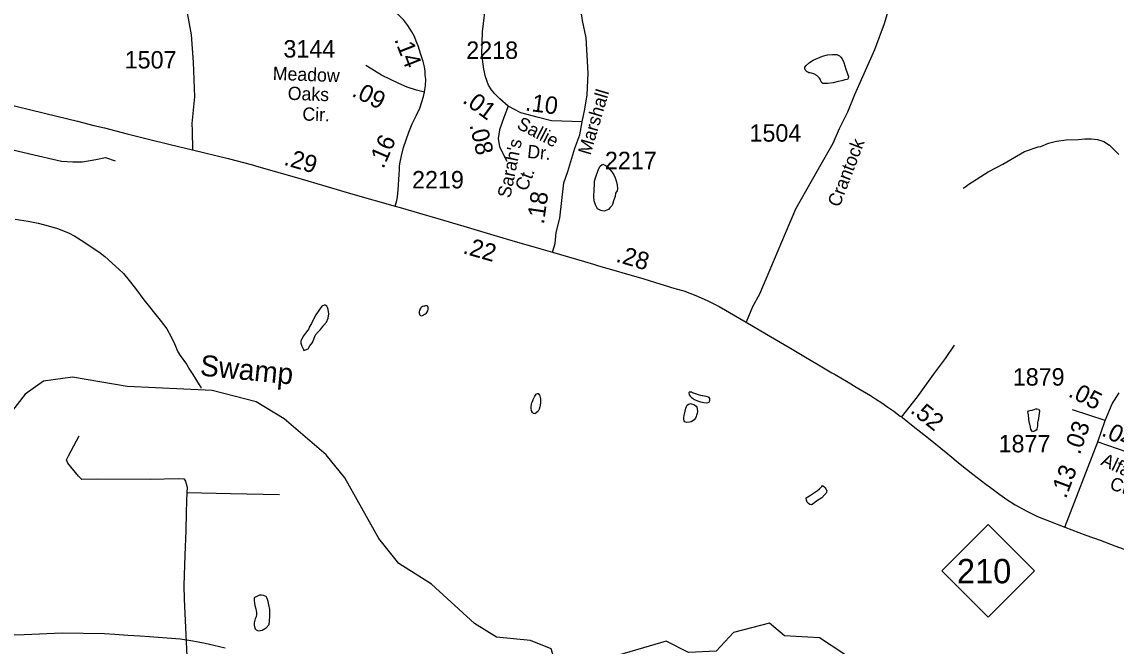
# Model space of a CAD drawing. Extents: x 2082433 to 2279600, y 546599 to 755198.
# Drawn here: x 2151340 to 2159193, y 638629 to 643108 of the extents above; entities that cross this region are included whole.
import ezdxf

# ---------------------------------------------------------------- set-up
doc = ezdxf.new("R2010")
doc.units = 0
for name, color, linetype in [('Exist Boundary Political Fire Districts', 7, 'Continuous'), ('Exist Hydrographic Creek Single Shore', 7, 'Continuous'), ('Exist Hydrographic Creek Single Shore Label', 7, 'Continuous'), ('Exist Hydrographic Misc Water Feature', 7, 'Continuous'), ('Exist Road Non-System Type 51', 7, 'Continuous'), ('Exist Road Primary NC Attributed', 7, 'Continuous'), ('Exist Road Primary NC Service Mileage Hundredths English Label', 7, 'Continuous'), ('Exist Road Primary NC Shield CELL', 7, 'Continuous'), ('Exist Road Primary NC Shield Number Label', 7, 'Continuous'), ('Exist Road Secondary Mileage Hundredths English Label', 7, 'Continuous'), ('Exist Road Secondary Type 51 Attributed', 7, 'Continuous'), ('Exist Road Secondary Type 51 Label', 7, 'Continuous'), ('Exist Road Secondary Type 51 Number Label', 7, 'Continuous')]:
    doc.layers.add(name, color=color, linetype=linetype)

msp = doc.modelspace()

# ---------------------------------------------------------------- linework, layer by layer
at = {"layer": 'Exist Boundary Political Fire Districts'}
msp.add_lwpolyline([(2152799.6, 638613.2), (2152716.7, 638632.7), (2152654.8, 638647.2), (2152592.7, 638659.7), (2152567.7, 638663.7), (2152537.7, 638669), (2152475.8, 638677.8), (2152256.4, 638695.1), (2152186.1, 638700.6), (2152100.8, 638705.3), (2152007.3, 638712.6), (2151932, 638717.5), (2151627.9, 638720.5), (2151356.2, 638710.7), (2150848.7, 638692.4), (2150733.7, 638689.6), (2150680.2, 638691.2), (2150620.3, 638695.5), (2150559.2, 638704.7), (2150513, 638716), (2150482.9, 638419.1)], dxfattribs=at)
at = {"layer": 'Exist Hydrographic Creek Single Shore'}
for points in [[(2158096.1, 641914.9), (2158105.9, 641921.1), (2158136.1, 641943.3), (2158187.5, 641977.3), (2158221.6, 641999.8), (2158275.3, 642031.8), (2158335.2, 642062.1), (2158378.8, 642086.7), (2158534.1, 642177.2), (2158634.3, 642211.9), (2158652, 642214.1), (2158708, 642238.5), (2158765.6, 642252.5), (2158833.6, 642260.9), (2158921.6, 642263.4), (2158967.3, 642267.8), (2159015.5, 642268.2), (2159059.6, 642264.4), (2159103.5, 642250.5), (2159143.9, 642222.9), (2159184.1, 642185.2), (2159212.2, 642155.4)], [(2151291.4, 641692.6), (2151383.7, 641679.1), (2151457.5, 641663.4), (2151537.7, 641642), (2151595.5, 641624.3), (2151673.8, 641594.6), (2151720.2, 641571), (2151784.2, 641529.3), (2151844.2, 641489.8), (2151892.6, 641458.1), (2151934.5, 641424.2), (2152037.2, 641330.8), (2152069.4, 641302.8), (2152109.8, 641251.3), (2152154.1, 641195.5), (2152214.4, 641113.8), (2152254.6, 641062.3), (2152291.1, 641018.2), (2152333.3, 640968.5), (2152379.4, 640905.1), (2152410, 640847), (2152438.1, 640793.2), (2152458.4, 640741.5), (2152475, 640713.4), (2152520.7, 640651.8), (2152543.3, 640613.9), (2152567.7, 640578.1), (2152612, 640502.5), (2152624.1, 640486.5), (2152624.1, 640480.4)], [(2155156, 638553.3), (2155139, 638609.4), (2154988.9, 638668.2), (2154746.9, 638692.8), (2154588, 638791.2), (2154279, 639072.9), (2154045, 639222.1), (2153901.9, 639402), (2153657.9, 639836.8), (2153524, 640000.2), (2153222, 640259), (2153022, 640381.1), (2152705, 640463), (2152096, 640491.7), (2151704, 640558.7), (2151496, 640530.2), (2151364, 640437.8), (2151247.9, 640289.2)], [(2158824.2, 637392.7), (2158694, 637497.3), (2158293.1, 637685.9), (2157760, 637824.7), (2157692.9, 637875.3), (2157650.1, 638007.3), (2157542, 638101.4), (2157491, 638200.8), (2157481.9, 638299.4), (2157381.1, 638449), (2157239, 638573.3), (2157063, 638688.4), (2156813.1, 638703.3), (2156704, 638794.1), (2156447, 638727.2), (2156322, 638591.9), (2156123, 638582.8), (2155963.9, 638664.8), (2155540.1, 638538.9), (2155156, 638553.3)]]:
    msp.add_lwpolyline(points, dxfattribs=at)
at = {"layer": 'Exist Hydrographic Misc Water Feature'}
for points in [[(2157197.7, 642679.8), (2157162.1, 642671.4), (2157122.3, 642665.2), (2157100.1, 642664.9), (2157088.2, 642667.1), (2157076.1, 642679.1), (2157067.5, 642697), (2157063.8, 642704.9), (2157054, 642714.9), (2157045.8, 642724.6), (2157024.1, 642736.4), (2157007.3, 642740.6), (2156995.8, 642742.4), (2156987.6, 642742.4), (2156979.4, 642746.4), (2156971.4, 642752.5), (2156967.5, 642756.4), (2156961.5, 642764.2), (2156957.6, 642776.1), (2156959.3, 642784.4), (2156967.3, 642796.1), (2156991.5, 642816.4), (2157019.1, 642834.5), (2157085.2, 642861), (2157120.8, 642871), (2157156.9, 642875.3), (2157188.7, 642873.3), (2157206.6, 642865.4), (2157216.8, 642855.7), (2157227.3, 642843.6), (2157239.2, 642815.8), (2157253.7, 642767.8), (2157261.7, 642741.9), (2157267.5, 642728), (2157271.8, 642716), (2157269.9, 642704.1), (2157263.8, 642695.7), (2157245.7, 642692), (2157224, 642685.9), (2157197.7, 642679.8)], [(2155597.3, 641854.6), (2155585.2, 641824.9), (2155579.5, 641798.6), (2155573.5, 641788.5), (2155559.6, 641772.8), (2155549.7, 641762.5), (2155537.6, 641756.6), (2155519.6, 641750.4), (2155495.6, 641754.5), (2155471.6, 641766.2), (2155455.4, 641796.2), (2155447.2, 641823.8), (2155443.3, 641854), (2155447.2, 641902.1), (2155449.1, 641944), (2155448.4, 641966), (2155458.1, 641996.2), (2155472, 642036.3), (2155480, 642056.1), (2155489.9, 642072.1), (2155503.8, 642084.2), (2155509.8, 642086.1), (2155532.3, 642076.2), (2155548.3, 642062.5), (2155562.2, 642046.6), (2155574.3, 642032.5), (2155588.1, 642010.6), (2155598.5, 641988.8), (2155604.5, 641966.8), (2155612.7, 641936.7), (2155614.7, 641912.9), (2155611.3, 641896.8), (2155601, 641878.8), (2155597.3, 641854.6)], [(2153399.4, 640906.6), (2153391.4, 640894.8), (2153375.6, 640874.5), (2153361.2, 640854.4), (2153345.4, 640828.4), (2153341.5, 640818.4), (2153341.9, 640812.3), (2153341.9, 640802.6), (2153346, 640788.6), (2153348.1, 640780.5), (2153355.9, 640766.4), (2153359.8, 640756.5), (2153364.3, 640750.5), (2153394, 640762.6), (2153405.9, 640782.8), (2153426, 640806.9), (2153447.5, 640862.8), (2153465, 640882.9), (2153481.4, 640899.1), (2153493.5, 640913.1), (2153507, 640931.3), (2153525.3, 640953.3), (2153538.8, 640981.3), (2153542.5, 641013.6), (2153538.6, 641043.4), (2153532.2, 641059.3), (2153528.3, 641069.2), (2153516.2, 641075.1), (2153510.3, 641075.2), (2153492.2, 641067.3), (2153474.6, 641044.9), (2153448.8, 641005), (2153430.7, 640970.8), (2153417.2, 640942.9), (2153401.4, 640916.5), (2153399.4, 640906.6)], [(2154244.2, 641023.5), (2154238.2, 641015.4), (2154236.2, 641011.3), (2154228.8, 641007.5), (2154222.4, 641003.2), (2154212.6, 640999.4), (2154206.6, 640997.1), (2154202.8, 640999.3), (2154196.4, 641005.1), (2154194.6, 641011.1), (2154192.5, 641017.1), (2154190.2, 641021.1), (2154192.1, 641025.2), (2154196.2, 641039.2), (2154202.3, 641051.3), (2154204.2, 641059.1), (2154208.3, 641063.4), (2154214, 641067.3), (2154224.1, 641071.5), (2154232.1, 641071.5), (2154238, 641073.4), (2154241.7, 641073.3), (2154248.3, 641073.6), (2154251.8, 641069.3), (2154254, 641061.7), (2154254.2, 641053.6), (2154252.2, 641043.4), (2154250.3, 641035.5), (2154244.2, 641023.5)], [(2154999.6, 640373.9), (2155003.9, 640383.8), (2155009.6, 640397.9), (2155015.8, 640412), (2155021.7, 640422.1), (2155029.5, 640436.3), (2155039, 640442.1), (2155045.3, 640442), (2155053.5, 640430.2), (2155057.4, 640422.3), (2155061.7, 640402.2), (2155061.7, 640372.2), (2155058, 640346.4), (2155051.9, 640328.2), (2155044.1, 640314.4), (2155029.7, 640302), (2155020.3, 640296.1), (2155012.5, 640298.1), (2155003.7, 640303.9), (2154997.9, 640317.8), (2154994, 640335.8), (2154994, 640345.9), (2154997.9, 640364), (2154999.6, 640373.9)], [(2156212.9, 640426.9), (2156194.8, 640430.8), (2156166.7, 640440.8), (2156153, 640446.5), (2156145, 640450.5), (2156135, 640450.4), (2156129, 640450.5), (2156127, 640446.3), (2156128.8, 640432.3), (2156135, 640422.5), (2156145.2, 640412.4), (2156166.9, 640398.5), (2156189.1, 640388.7), (2156209, 640382.8), (2156233.2, 640376.8), (2156251.2, 640375.2), (2156263.3, 640377.1), (2156271.3, 640379.1), (2156273.4, 640383.3), (2156275.2, 640387), (2156277.1, 640393.2), (2156276.9, 640405), (2156273.2, 640412.9), (2156267, 640415), (2156251.2, 640421.1), (2156227, 640424.7), (2156221.1, 640424.8), (2156212.9, 640426.9)], [(2156174.1, 640264.8), (2156163.9, 640252.6), (2156154.2, 640244.7), (2156143.8, 640238.6), (2156130.2, 640236.2), (2156110.4, 640234.3), (2156098.3, 640238.2), (2156091.9, 640246.1), (2156090.3, 640256.1), (2156090.1, 640270.3), (2156091.9, 640284.2), (2156099.9, 640314.2), (2156105.2, 640336.5), (2156109.3, 640348.4), (2156115.3, 640358.5), (2156123.5, 640364.2), (2156133.5, 640368.3), (2156139.1, 640368.7), (2156153.2, 640364.5), (2156167.6, 640360.7), (2156179.5, 640350.8), (2156183.6, 640342.5), (2156185.6, 640330.9), (2156187.7, 640312.7), (2156185.8, 640296.8), (2156181.7, 640284.8), (2156177.8, 640276.9), (2156174.1, 640264.8)], [(2158629.2, 640234.7), (2158629, 640226.6), (2158627.6, 640204.6), (2158625.7, 640198.7), (2158623.3, 640186.5), (2158617.7, 640178.5), (2158607.5, 640170.3), (2158593.5, 640166.3), (2158587.8, 640172.5), (2158581.6, 640186.4), (2158577.5, 640200.4), (2158569.3, 640240.2), (2158567.3, 640258.3), (2158562.8, 640288.2), (2158560.9, 640300.2), (2158558.9, 640310.2), (2158562.8, 640316.1), (2158572.8, 640320.3), (2158589, 640322.3), (2158605, 640326.4), (2158616.7, 640330.3), (2158626.8, 640330.4), (2158634.5, 640328.4), (2158639.1, 640324.5), (2158642.7, 640316.7), (2158641.1, 640296.6), (2158637.2, 640282.6), (2158635.2, 640262.6), (2158631.5, 640240.5), (2158629.2, 640234.7)], [(2157034.5, 639735.6), (2157050.3, 639745.8), (2157064.7, 639757.9), (2157080.5, 639774.1), (2157086.2, 639782.2), (2157094.6, 639774), (2157104.4, 639764), (2157108.5, 639758.1), (2157114.5, 639748.3), (2157116.5, 639742.4), (2157114.7, 639734.1), (2157110.8, 639726.2), (2157100.8, 639714.3), (2157080.9, 639693.8), (2157061, 639679.8), (2157042.9, 639667.9), (2157017.3, 639649.9), (2157005.4, 639641.5), (2156994.9, 639645.5), (2156985.3, 639651.5), (2156975.1, 639661.5), (2156971, 639675.5), (2156969.1, 639689.2), (2156968.9, 639693.3), (2156992.5, 639707.5), (2157034.5, 639735.6)], [(2153118.4, 638892.1), (2153112.7, 638925.8), (2153106.3, 638949.8), (2153100.4, 638969.8), (2153092, 638983.7), (2153086.5, 638987.8), (2153074.4, 638991.6), (2153060.2, 638993.3), (2153046.1, 638993.5), (2153026, 638985.1), (2153010.2, 638977), (2153006.3, 638971.1), (2153006.5, 638955.2), (2153008.7, 638937.1), (2153012.4, 638919.4), (2153018.8, 638895.4), (2153020.6, 638881.3), (2153022.9, 638869.2), (2153023.1, 638857.4), (2153020.8, 638839.1), (2153015.1, 638825.4), (2153009.1, 638805.2), (2153007.1, 638795.3), (2153007.5, 638779.1), (2153009.4, 638767.4), (2153013.2, 638753.4), (2153021.9, 638745.3), (2153029.7, 638741.2), (2153039.9, 638739.3), (2153063.7, 638743.8), (2153093.4, 638759.6), (2153113.5, 638783.7), (2153117.2, 638809.9), (2153118.8, 638843.7), (2153119.1, 638869.7), (2153118.6, 638888), (2153118.4, 638892.1)]]:
    msp.add_lwpolyline(points, dxfattribs=at)
at = {"layer": 'Exist Road Non-System Type 51'}
for points in [[(2154829.1, 642503.1), (2154769, 642555.2), (2154734.1, 642592.5), (2154709.4, 642619.4), (2154687.9, 642654.3), (2154667.1, 642713.3), (2154654.5, 642769.2), (2154640.6, 642877.3), (2154646.3, 643037.2), (2154672.8, 643255.8), (2154701.6, 643458.4), (2154721.1, 643686.9), (2154736.1, 643909.3), (2154749.1, 644042), (2154747.5, 644140.9), (2154735, 644217.6), (2154717.5, 644284.7), (2154691.6, 644363.7), (2154634.9, 644474.1)], [(2150783.5, 642149.3), (2150854, 642177.9), (2150984, 642208.8), (2151078.8, 642215.4), (2151184.5, 642211), (2151397.1, 642160.3), (2151624.1, 642109.6), (2151705.6, 642103), (2151773.9, 642103), (2151870.8, 642120.6), (2151939.1, 642136), (2152009.6, 642111.8)], [(2157653.2, 640272.3), (2157766.9, 640416.7), (2157882.4, 640578.1), (2157967.5, 640693.6), (2158032.9, 640787.4)], [(2152525.5, 639731.1), (2152527.7, 639766), (2152521.1, 639790), (2152516.8, 639811.8), (2152505.9, 639827), (2152462.3, 639829.2), (2152263.9, 639824.9), (2151882.4, 639827), (2151769, 639824.9), (2151745, 639848.8), (2151668.7, 639940.4), (2151660, 639964.4), (2151675.2, 639994.9), (2151751.6, 640138.8)], [(2152521.1, 638377.3), (2152525.5, 638556.1), (2152518.9, 638708.7), (2152505.9, 638965.9), (2152504.8, 639064), (2152511.3, 639282), (2152518.9, 639458.6), (2152521.1, 639585.1), (2152523.3, 639672.3), (2152525.5, 639731.1)], [(2152525.5, 639731.1), (2152837.2, 639724.6), (2153188.2, 639715.9)]]:
    msp.add_lwpolyline(points, dxfattribs=at)
at = {"layer": 'Exist Road Primary NC Attributed'}
for points in [[(2150192.1, 642775.6), (2150273.4, 642757.6), (2150425, 642719.5), (2150554.5, 642686.6), (2150736.8, 642641.2), (2150768, 642633.7), (2150898.9, 642600.9), (2151101.4, 642552.8), (2151206.7, 642525.5), (2151404.8, 642477), (2151591.6, 642431.2), (2151740, 642395.1), (2151856.9, 642365.5), (2151931.7, 642347), (2152094.7, 642305.9), (2152239.1, 642270.1), (2152403.8, 642229.1), (2152563.3, 642190.3)], [(2152563.3, 642190.3), (2152819.6, 642127.3), (2152994.3, 642081.4), (2153024.3, 642072.9), (2153310.1, 641990.8), (2153538.7, 641924), (2153715.1, 641871.8), (2154018.4, 641786.3)], [(2154018.4, 641786.3), (2154055.3, 641775.9), (2154192.5, 641734.5), (2154323.8, 641696.5), (2154510.3, 641641.2), (2154606.8, 641612.7), (2154727.5, 641578.3), (2154856.3, 641540), (2155064.6, 641479.9), (2155148.2, 641455.8)], [(2155148.2, 641455.8), (2155376.7, 641388.1), (2155441.9, 641369.1), (2155471.4, 641360.5), (2155803.4, 641263.4), (2156024.8, 641195.9), (2156091.1, 641177.3), (2156176.1, 641144.8), (2156258.2, 641108.8), (2156344.9, 641065.3), (2156537.1, 640952.5)], [(2156537.1, 640952.5), (2156683.7, 640866.6), (2156867.5, 640758.9), (2156962.4, 640702.2), (2157044.1, 640655), (2157151.8, 640590.9), (2157175.2, 640576.7), (2157269.6, 640522), (2157327.6, 640487.4), (2157428.8, 640427.7), (2157466.8, 640403.7), (2157511, 640374), (2157553.6, 640344.5), (2157596.3, 640314.6), (2157644, 640279.3), (2157658.9, 640268.1), (2157736.7, 640208.1), (2157845.8, 640121.8), (2157934.3, 640049.6), (2157983.7, 640009), (2158074.2, 639934.6), (2158163.4, 639863), (2158257.2, 639790.5), (2158290.1, 639766), (2158357, 639716.8), (2158409.2, 639680.9), (2158467.7, 639643.3), (2158550.9, 639596.2), (2158628.5, 639559.9), (2158714.2, 639524.3), (2158824.6, 639482.3)], [(2158824.6, 639482.3), (2158975.4, 639425.8), (2159077.2, 639388.8), (2159184.3, 639349), (2159249.7, 639323.5)]]:
    msp.add_lwpolyline(points, dxfattribs=at)
at = {"layer": 'Exist Road Primary NC Shield CELL'}
msp.add_lwpolyline([(2157940.9, 639169), (2158273.9, 639502), (2158606.9, 639169), (2158273.9, 638836)], close=True, dxfattribs=at)
at = {"layer": 'Exist Road Secondary Type 51 Attributed'}
for p, q in [((2159114.1, 640248.5), (2158879.7, 640324.9)), ((2159060.8, 640094.1), (2159114.1, 640248.5)), ((2158824.6, 639482.3), (2159060.8, 640094.1)), ((2159060.8, 640094.1), (2159270, 640022.2))]:
    msp.add_line(p, q, dxfattribs=at)
for points in [[(2155361.3, 642390.2), (2155379.3, 642482.2), (2155395.6, 642584.9), (2155404.1, 642740.9), (2155388.3, 642994.7), (2155363.4, 643118.5), (2155337.9, 643297.8), (2155348.3, 643366.9), (2155389.4, 643453.7), (2155408.9, 643494.7), (2155448.2, 643560.4), (2155500.2, 643658.6), (2155565.9, 643766.4), (2155580.9, 643812.3), (2155606.2, 643877), (2155621.2, 643952.3), (2155630, 644061.5), (2155625.1, 644161), (2155610.7, 644295.1), (2155592.9, 644370.9), (2155561.9, 644440.4), (2155506.9, 644531.5), (2155476.9, 644587), (2155457.4, 644623.3)], [(2154228.6, 642603.6), (2154229.1, 642606.3), (2154236.3, 642648.9), (2154238.5, 642698.1), (2154235.1, 642724.9), (2154234, 642754.2), (2154228, 642786.3), (2154219.1, 642822.8), (2154203.1, 642874.3), (2154183.8, 642937.1), (2154170.5, 642970.8), (2154156.7, 643002.9), (2154138.4, 643036.7), (2154125.8, 643056.7), (2154109.2, 643082.7), (2154081, 643119.7), (2154052.2, 643148.5), (2154024.1, 643174.5), (2153992, 643201.1), (2153957.7, 643228.2), (2153951.6, 643232.3)], [(2157573.8, 643246.3), (2157528.2, 643093.6), (2157458.9, 642908.5), (2157372.1, 642714.6), (2157314.2, 642584.8), (2157265.9, 642459.4), (2157204.5, 642341.8), (2157158.9, 642236.5), (2157044, 642035.6), (2156892.2, 641764.6), (2156817.7, 641590), (2156634.3, 641154), (2156583.4, 641063.4), (2156537.1, 640952.5)], [(2152522, 643200.6), (2152555, 643014.8), (2152568.9, 642818.5), (2152578.6, 642569.3), (2152560.4, 642379.8), (2152562.3, 642327), (2152563.3, 642190.3)], [(2154228.6, 642603.6), (2154171.3, 642618.2), (2154104.6, 642639.5), (2154045.4, 642665), (2153919.4, 642726.6), (2153821.3, 642787.7), (2153807.9, 642796)], [(2154018.4, 641786.3), (2154029.7, 641826.9), (2154036.3, 641852.9), (2154039.1, 641903.8), (2154046.8, 642013.4), (2154049, 642046.8), (2154050.6, 642075), (2154055.6, 642102.6), (2154063.9, 642146.9), (2154078.8, 642206.1), (2154115.8, 642317), (2154141.8, 642376.7), (2154169.9, 642433.9), (2154196.5, 642488.7), (2154210.3, 642534), (2154222.8, 642571.8), (2154228.6, 642603.6)], [(2154829.1, 642503.1), (2154797.5, 642422.1), (2154768.1, 642333.8), (2154758.8, 642271.4), (2154767.5, 642212.7), (2154820.1, 642108.3)], [(2155361.3, 642390.2), (2155140.1, 642398), (2155036.8, 642424.9), (2154921.1, 642455.7), (2154829.1, 642503.1)], [(2155148.2, 641455.8), (2155165.9, 641518.1), (2155174.8, 641597), (2155199.9, 641700.3), (2155228.9, 641953.1), (2155257.1, 642034.7), (2155307.4, 642202.4), (2155343.4, 642298.1), (2155361.3, 642390.2)], [(2159114.1, 640248.5), (2159165.4, 640366.6), (2159215.5, 640447.3)]]:
    msp.add_lwpolyline(points, dxfattribs=at)

# ---------------------------------------------------------------- texts
at = {"layer": 'Exist Hydrographic Creek Single Shore Label'}
msp.add_text('Swamp', height=150, rotation=354.40879, dxfattribs=at).set_placement((2152614, 640570.7))
at = {"layer": 'Exist Road Primary NC Service Mileage Hundredths English Label'}
for s, rotation, p in [('.29', 343.72336, (2153213.7, 642084)), ('.22', 344.09488, (2154498.8, 641448.5)), ('.28', 343.70411, (2155596.7, 641389)), ('.52', 321.64084, (2157709.5, 640309.4))]:
    msp.add_text(s, height=125, rotation=rotation, dxfattribs=at).set_placement(p)
at = {"layer": 'Exist Road Primary NC Shield Number Label'}
msp.add_text('210', height=175, dxfattribs=at).set_placement((2158050, 639079.3))
at = {"layer": 'Exist Road Secondary Mileage Hundredths English Label'}
for s, rotation, p in [('.14', 291.46326, (2154010.8, 642982.5)), ('.09', 333.92711, (2153700.4, 642578.7)), ('.01', 323.84623, (2154495.6, 642533.9)), ('.10', 352.43825, (2154947.4, 642473.2)), ('.08', 283.67289, (2154550.9, 642368.7)), ('.16', 66.49633, (2153934, 642049.3)), ('.18', 81.74646, (2155085.3, 641651.9)), ('.05', 333.41684, (2158841.8, 640423.6)), ('.03', 71.07667, (2158931.6, 639997.3)), ('.04', 333.44481, (2159080.6, 640142.4)), ('.13', 69.45392, (2158832.1, 639681.8))]:
    msp.add_text(s, height=125, rotation=rotation, dxfattribs=at).set_placement(p)
at = {"layer": 'Exist Road Secondary Type 51 Label'}
for s, rotation, p in [('Meadow', 357.91953, (2153139, 642692.4)), ('Oaks', 357.91953, (2153246.4, 642549.4)), ('Marshall', 73.55113, (2155419.8, 642146.9)), ('Cir.', 357.91953, (2153351.5, 642400.7)), ('Sallie', 332.48006, (2154884.3, 642347.9)), ("Sarah's", 78.52901, (2154844.8, 641839.3)), ('Dr.', 354.42364, (2154963.4, 642132.9)), ('Crantock', 69.02465, (2157207.2, 641772.9)), ('Ct.', 68.38386, (2154962.6, 641887.5)), ('Alfalfa', 334.63762, (2159075.7, 639931.9)), ('Ct.', 342.06396, (2159140, 639756.2))]:
    msp.add_text(s, height=95, rotation=rotation, dxfattribs=at).set_placement(p)
at = {"layer": 'Exist Road Secondary Type 51 Number Label'}
for s, p in [('3144', (2153216.7, 642852.3)), ('2218', (2154529.1, 642842.7)), ('1507', (2152077.6, 642773.7)), ('1504', (2156561.8, 642248.6)), ('2217', (2155523.7, 642051.2)), ('2219', (2154139.8, 641913.2)), ('1879', (2158451, 640498)), ('1877', (2158349.3, 640018.9))]:
    msp.add_text(s, height=125, dxfattribs=at).set_placement(p)

doc.saveas('drawing.dxf')
